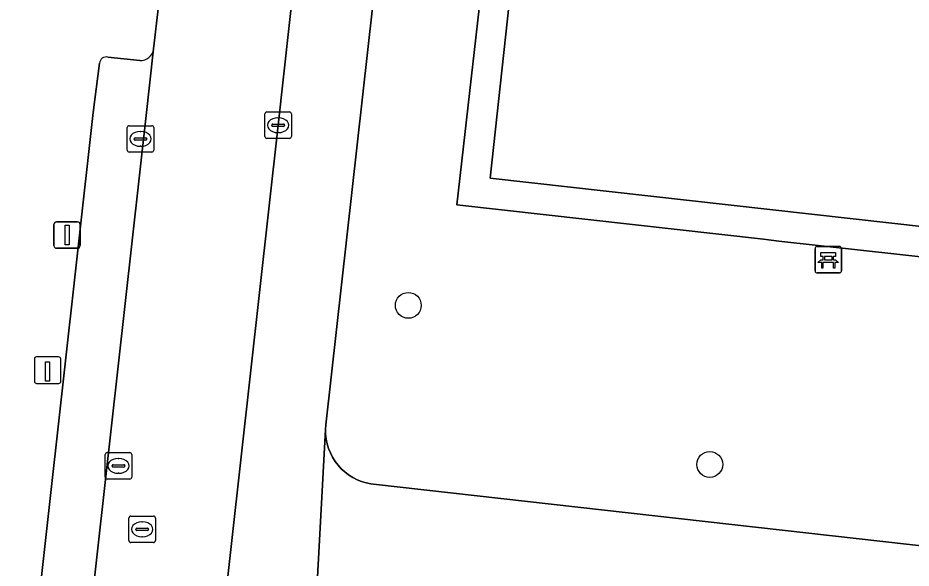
# Model space of a CAD drawing. Extents: x 161928 to 163071, y 386474 to 387428.
# Drawn here: x 162118.72 to 162152.49, y 387237.49 to 387258.29 of the extents above; entities that cross this region are included whole.
import ezdxf

# ---------------------------------------------------------------- set-up
doc = ezdxf.new("R2010")
doc.units = 0
for name, color, linetype in [('IMGEO_Bank', 7, 'Continuous'), ('IMGEO_Boom', 7, 'Continuous'), ('IMGEO_Erf', 7, 'Continuous'), ('IMGEO_Groenvoorziening', 7, 'Continuous'), ('IMGEO_Hek', 7, 'Continuous'), ('IMGEO_Kolk', 7, 'Continuous'), ('IMGEO_Laadpaal', 7, 'Continuous'), ('IMGEO_Lichtmast', 7, 'Continuous'), ('IMGEO_Parkeervlak_open', 7, 'Continuous'), ('IMGEO_Rijbaan_lokaal_open', 7, 'Continuous'), ('IMGEO_Rioolput', 7, 'Continuous'), ('IMGEO_Voetpad_open', 7, 'Continuous')]:
    doc.layers.add(name, color=color, linetype=linetype)

msp = doc.modelspace()

# ---------------------------------------------------------------- linework, layer by layer
at = {"layer": 'IMGEO_Bank'}
for p, q in [((162148.86, 387248.724), (162148.86, 387249.565)), ((162148.86, 387249.565), (162148.86, 387248.724)), ((162148.935, 387249.649), (162149.776, 387249.649)), ((162149.776, 387249.649), (162148.935, 387249.649)), ((162149.86, 387249.574), (162149.86, 387248.733)), ((162149.86, 387248.733), (162149.86, 387249.574)), ((162149.169, 387249.155), (162149.169, 387249.261)), ((162149.213, 387249.261), (162149.213, 387249.155)), ((162149.501, 387249.267), (162149.219, 387249.267)), ((162149.507, 387249.155), (162149.507, 387249.261)), ((162149.551, 387249.261), (162149.551, 387249.155)), ((162149.557, 387249.047), (162149.164, 387249.047)), ((162149.219, 387249.149), (162149.501, 387249.149)), ((162149.785, 387248.649), (162148.944, 387248.649)), ((162148.944, 387248.649), (162149.785, 387248.649))]:
    msp.add_line(p, q, dxfattribs=at)
for points in [[(162149.163, 387249.267), (162149.077, 387249.267), (162149.077, 387249.428), (162149.64, 387249.428), (162149.64, 387249.267), (162149.557, 387249.267)], [(162149.107, 387249.047), (162148.965, 387249.047), (162149.077, 387249.149), (162149.163, 387249.149)], [(162149.157, 387249.04), (162149.157, 387248.833), (162149.114, 387248.833), (162149.114, 387249.04)], [(162149.557, 387249.149), (162149.64, 387249.149), (162149.752, 387249.047), (162149.613, 387249.047)], [(162149.607, 387249.04), (162149.607, 387248.833), (162149.563, 387248.833), (162149.563, 387249.04)]]:
    msp.add_lwpolyline(points, dxfattribs=at)
for centre, radius, start, end in [((162148.938, 387249.571), 0.0779, 92.4484, 184.2845), ((162148.938, 387249.571), 0.0779, 92.4484, 184.2845), ((162149.782, 387249.571), 0.0779, 2.4484, 94.2845), ((162149.782, 387249.571), 0.0779, 2.4484, 94.2845), ((162149.162, 387249.26), 0.00671, 2.8957, 87.1043), ((162149.219, 387249.26), 0.00671, 92.8957, 177.1043), ((162149.501, 387249.26), 0.00671, 2.8957, 87.1043), ((162149.558, 387249.26), 0.00671, 92.8957, 177.1043), ((162149.107, 387249.04), 0.00671, 2.8957, 87.1043), ((162149.164, 387249.04), 0.00671, 92.8957, 177.1043), ((162149.162, 387249.156), 0.00671, 272.8957, 357.1043), ((162149.219, 387249.156), 0.00671, 182.8957, 267.1043), ((162149.501, 387249.156), 0.00671, 272.8957, 357.1043), ((162149.558, 387249.156), 0.00671, 182.8957, 267.1043), ((162149.556, 387249.04), 0.00671, 2.8957, 87.1043), ((162149.613, 387249.04), 0.00671, 92.8957, 177.1043), ((162148.938, 387248.727), 0.0779, 182.4484, 274.2845), ((162148.938, 387248.727), 0.0779, 182.4484, 274.2845), ((162149.782, 387248.727), 0.0779, 272.4484, 4.2845), ((162149.782, 387248.727), 0.0779, 272.4484, 4.2845)]:
    msp.add_arc(centre, radius, start, end, dxfattribs=at)
at = {"layer": 'IMGEO_Boom'}
for centre in [(162133.484, 387247.425), (162144.88, 387241.413)]:
    msp.add_circle(centre, 0.489, dxfattribs=at)
at = {"layer": 'IMGEO_Erf'}
msp.add_lwpolyline([(162175.44, 387262.736), (162174.401, 387262.855), (162175.435, 387272.308), (162139.196, 387276.348), (162139.036, 387274.876), (162138.171, 387266.911), (162137.13, 387267.043), (162136.529, 387261.876), (162137.61, 387261.75), (162136.576, 387252.23), (162172.795, 387248.181), (162173.318, 387252.96), (162173.835, 387257.683), (162174.88, 387257.57)], close=True, dxfattribs=at)
at = {"layer": 'IMGEO_Groenvoorziening'}
msp.add_lwpolyline([(162134.307, 387279.161), (162133.12, 387267.574), (162131.158, 387250), (162130.367, 387242.915), (162130.355, 387242.733), (162130.359, 387242.551), (162130.38, 387242.37), (162130.416, 387242.191), (162130.469, 387242.016), (162130.537, 387241.847), (162130.619, 387241.685), (162130.716, 387241.53), (162130.826, 387241.385), (162130.949, 387241.25), (162131.084, 387241.127), (162131.228, 387241.016), (162131.382, 387240.919), (162131.545, 387240.836), (162131.714, 387240.767), (162131.888, 387240.714), (162132.067, 387240.677), (162132.17, 387240.663), (162159.153, 387237.637), (162195.507, 387233.606)], dxfattribs=at)
msp.add_lwpolyline([(162178.221, 387249.826), (162177.956, 387241.785), (162174.53, 387238.963), (162165.249, 387239.73), (162162.149, 387240.689), (162160.709, 387241.937), (162153.252, 387242.621), (162153.673, 387249.171), (162147.497, 387249.857), (162146.914, 387249.923), (162135.318, 387251.229), (162136.529, 387261.876), (162137.13, 387267.043), (162138.045, 387275.51), (162138.277, 387277.661), (162176.653, 387273.35), (162175.44, 387262.736), (162174.88, 387257.57), (162174.757, 387256.438), (162178.453, 387256.862)], close=True, dxfattribs=at)
at = {"layer": 'IMGEO_Hek'}
msp.add_lwpolyline([(162173.318, 387252.96), (162172.795, 387248.181), (162136.576, 387252.23), (162137.61, 387261.75)], dxfattribs=at)
at = {"layer": 'IMGEO_Kolk'}
for p, q in [((162128.062, 387253.808), (162128.062, 387254.66)), ((162128.137, 387254.734), (162128.989, 387254.734)), ((162129.063, 387254.66), (162129.063, 387253.808)), ((162128.364, 387254.277), (162128.762, 387254.277)), ((162128.55, 387254.514), (162128.575, 387254.514)), ((162122.859, 387253.29), (162122.859, 387254.142)), ((162122.934, 387254.216), (162123.786, 387254.216)), ((162123.347, 387253.996), (162123.372, 387253.996)), ((162123.86, 387254.142), (162123.86, 387253.29)), ((162128.321, 387254.228), (162128.321, 387254.24)), ((162128.759, 387254.191), (162128.361, 387254.191)), ((162128.573, 387253.954), (162128.548, 387253.954)), ((162128.805, 387254.24), (162128.805, 387254.228)), ((162123.118, 387253.71), (162123.118, 387253.722)), ((162123.556, 387253.673), (162123.158, 387253.673)), ((162123.161, 387253.759), (162123.559, 387253.759)), ((162123.602, 387253.722), (162123.602, 387253.71)), ((162128.989, 387253.734), (162128.137, 387253.734)), ((162123.37, 387253.436), (162123.345, 387253.436)), ((162123.786, 387253.216), (162122.934, 387253.216))]:
    msp.add_line(p, q, dxfattribs=at)
for points in [[(162128.062, 387253.808), (162128.062, 387254.66)], [(162128.137, 387254.734), (162128.989, 387254.734)], [(162129.063, 387254.66), (162129.063, 387253.808)], [(162122.859, 387253.29), (162122.859, 387254.142)], [(162122.934, 387254.216), (162123.786, 387254.216)], [(162123.86, 387254.142), (162123.86, 387253.29)], [(162128.989, 387253.734), (162128.137, 387253.734)], [(162123.786, 387253.216), (162122.934, 387253.216)]]:
    msp.add_lwpolyline(points, dxfattribs=at)
for centre, radius, start, end in [((162128.139, 387254.658), 0.0765, 91.552, 178.448), ((162128.139, 387254.658), 0.0765, 91.552, 178.448), ((162128.987, 387254.658), 0.0765, 1.552, 88.448), ((162128.987, 387254.658), 0.0765, 1.552, 88.448), ((162128.361, 387254.237), 0.0403, 85.8775, 175.7526), ((162128.766, 387254.239), 0.0386, 1.7309, 96.639), ((162122.936, 387254.14), 0.0765, 91.552, 178.448), ((162122.936, 387254.14), 0.0765, 91.552, 178.448), ((162123.784, 387254.14), 0.0765, 1.552, 88.448), ((162123.784, 387254.14), 0.0765, 1.552, 88.448), ((162128.358, 387254.227), 0.0366, 178.938, 274.7102), ((162128.762, 387254.234), 0.043, 264.8664, 352.4533), ((162123.158, 387253.719), 0.0403, 85.8775, 175.7526), ((162123.155, 387253.709), 0.0366, 178.938, 274.7102), ((162123.559, 387253.716), 0.043, 264.8664, 352.4533), ((162123.563, 387253.721), 0.0386, 1.7309, 96.639), ((162128.139, 387253.81), 0.0765, 181.552, 268.448), ((162128.139, 387253.81), 0.0765, 181.552, 268.448), ((162128.987, 387253.81), 0.0765, 271.552, 358.448), ((162128.987, 387253.81), 0.0765, 271.552, 358.448), ((162122.936, 387253.292), 0.0765, 181.552, 268.448), ((162122.936, 387253.292), 0.0765, 181.552, 268.448), ((162123.784, 387253.292), 0.0765, 271.552, 358.448), ((162123.784, 387253.292), 0.0765, 271.552, 358.448)]:
    msp.add_arc(centre, radius, start, end, dxfattribs=at)
for centre, major_axis, ratio, start_param, end_param in [((162128.549, 387254.234), (-0.387, 0.002), 0.722429, 4.712389, 7.853982), ((162128.574, 387254.234), (-0.39, 0.002), 0.717154, 1.570796, 4.712389), ((162123.346, 387253.716), (-0.387, 0.002), 0.722429, 4.712389, 7.853982), ((162123.371, 387253.716), (-0.39, 0.002), 0.717154, 1.570796, 4.712389)]:
    msp.add_ellipse(centre, major_axis=major_axis, ratio=ratio, start_param=start_param, end_param=end_param, dxfattribs=at)
at = {"layer": 'IMGEO_Laadpaal'}
for p, q in [((162120.263, 387245.475), (162119.422, 387245.475)), ((162120.263, 387245.475), (162119.422, 387245.475)), ((162119.347, 387245.391), (162119.347, 387244.55)), ((162119.347, 387245.391), (162119.347, 387244.55)), ((162120.347, 387244.559), (162120.347, 387245.4)), ((162120.347, 387244.559), (162120.347, 387245.4)), ((162119.431, 387244.475), (162120.272, 387244.475)), ((162119.431, 387244.475), (162120.272, 387244.475))]:
    msp.add_line(p, q, dxfattribs=at)
msp.add_lwpolyline([(162119.762, 387245.288), (162119.922, 387245.288), (162119.922, 387244.555), (162119.762, 387244.555), (162119.762, 387245.288)], dxfattribs=at)
for centre, start, end in [((162119.425, 387245.397), 92.4484, 184.2845), ((162119.425, 387245.397), 92.4484, 184.2845), ((162120.269, 387245.397), 2.4484, 94.2845), ((162120.269, 387245.397), 2.4484, 94.2845), ((162119.425, 387244.553), 182.4484, 274.2845), ((162119.425, 387244.553), 182.4484, 274.2845), ((162120.269, 387244.553), 272.4484, 4.2845), ((162120.269, 387244.553), 272.4484, 4.2845)]:
    msp.add_arc(centre, 0.0779, start, end, dxfattribs=at)
at = {"layer": 'IMGEO_Lichtmast'}
for p, q in [((162120.187, 387250.582), (162120.977, 387250.582)), ((162120.977, 387250.582), (162120.187, 387250.582)), ((162120.087, 387249.682), (162120.087, 387250.482)), ((162120.087, 387250.482), (162120.087, 387249.682)), ((162121.077, 387250.482), (162121.077, 387249.682)), ((162121.077, 387249.682), (162121.077, 387250.482)), ((162120.977, 387249.582), (162120.187, 387249.582)), ((162120.187, 387249.582), (162120.977, 387249.582))]:
    msp.add_line(p, q, dxfattribs=at)
msp.add_lwpolyline([(162120.507, 387250.457), (162120.657, 387250.457), (162120.657, 387249.707), (162120.507, 387249.707), (162120.507, 387250.457)], dxfattribs=at)
for centre, start, end in [((162120.187, 387250.482), 90, 180), ((162120.187, 387250.482), 90, 180), ((162120.977, 387250.482), 0, 90), ((162120.977, 387250.482), 360, 90), ((162120.187, 387249.682), 180, 270), ((162120.187, 387249.682), 180, 270), ((162120.977, 387249.682), 270, 0), ((162120.977, 387249.682), 270, 0)]:
    msp.add_arc(centre, 0.1, start, end, dxfattribs=at)
at = {"layer": 'IMGEO_Parkeervlak_open'}
for points in [[(162123.558, 387254.485), (162123.853, 387257.116)], [(162123.329, 387256.681), (162122.127, 387256.809)], [(162121.808, 387256.578), (162121.574, 387254.719), (162115.182, 387197.475)], [(162117.072, 387196.521), (162123.558, 387254.485)]]:
    msp.add_lwpolyline(points, dxfattribs=at)
for centre, radius, start, end in [((162123.358, 387257.179), 0.499, 266.6778, 352.7179), ((162122.071, 387256.55), 0.265, 77.8283, 173.9912)]:
    msp.add_arc(centre, radius, start, end, dxfattribs=at)
at = {"layer": 'IMGEO_Rijbaan_lokaal_open'}
msp.add_lwpolyline([(162126.448, 387235.259), (162128.563, 387254.234), (162130.777, 387274.349), (162125.812, 387274.929), (162125.677, 387273.645), (162125.041, 387267.693), (162124.036, 387258.734), (162123.853, 387257.116), (162123.558, 387254.485), (162117.072, 387196.521), (162116.857, 387194.692), (162116.195, 387188.705), (162116.121, 387188.038), (162114.042, 387169.308), (162113.916, 387168.273), (162118.898, 387167.619), (162118.995, 387168.628), (162119.765, 387175.585)], close=True, dxfattribs=at)
at = {"layer": 'IMGEO_Rioolput'}
for p, q in [((162122.025, 387240.932), (162122.025, 387241.784)), ((162122.1, 387241.858), (162122.952, 387241.858)), ((162123.026, 387241.784), (162123.026, 387240.932)), ((162122.513, 387241.638), (162122.538, 387241.638)), ((162122.284, 387241.352), (162122.284, 387241.364)), ((162122.722, 387241.315), (162122.324, 387241.315)), ((162122.327, 387241.401), (162122.725, 387241.401)), ((162122.768, 387241.364), (162122.768, 387241.352)), ((162122.952, 387240.858), (162122.1, 387240.858)), ((162122.536, 387241.078), (162122.511, 387241.078)), ((162122.997, 387239.461), (162123.849, 387239.461)), ((162122.922, 387238.535), (162122.922, 387239.387)), ((162123.41, 387239.241), (162123.435, 387239.241)), ((162123.923, 387239.387), (162123.923, 387238.535)), ((162123.181, 387238.955), (162123.181, 387238.967)), ((162123.619, 387238.918), (162123.221, 387238.918)), ((162123.224, 387239.004), (162123.622, 387239.004)), ((162123.665, 387238.967), (162123.665, 387238.955)), ((162123.849, 387238.461), (162122.997, 387238.461)), ((162123.433, 387238.681), (162123.408, 387238.681))]:
    msp.add_line(p, q, dxfattribs=at)
for points in [[(162122.025, 387240.932), (162122.025, 387241.784)], [(162122.1, 387241.858), (162122.952, 387241.858)], [(162123.026, 387241.784), (162123.026, 387240.932)], [(162122.952, 387240.858), (162122.1, 387240.858)], [(162122.997, 387239.461), (162123.849, 387239.461)], [(162122.922, 387238.535), (162122.922, 387239.387)], [(162123.923, 387239.387), (162123.923, 387238.535)], [(162123.849, 387238.461), (162122.997, 387238.461)]]:
    msp.add_lwpolyline(points, dxfattribs=at)
for centre, radius, start, end in [((162122.102, 387241.782), 0.0765, 91.552, 178.448), ((162122.102, 387241.782), 0.0765, 91.552, 178.448), ((162122.95, 387241.782), 0.0765, 1.552, 88.448), ((162122.95, 387241.782), 0.0765, 1.552, 88.448), ((162122.324, 387241.361), 0.0403, 85.8775, 175.7526), ((162122.321, 387241.351), 0.0366, 178.938, 274.7102), ((162122.725, 387241.358), 0.043, 264.8664, 352.4533), ((162122.729, 387241.363), 0.0386, 1.7309, 96.639), ((162122.102, 387240.934), 0.0765, 181.552, 268.448), ((162122.102, 387240.934), 0.0765, 181.552, 268.448), ((162122.95, 387240.934), 0.0765, 271.552, 358.448), ((162122.95, 387240.934), 0.0765, 271.552, 358.448), ((162122.999, 387239.385), 0.0765, 91.552, 178.448), ((162122.999, 387239.385), 0.0765, 91.552, 178.448), ((162123.847, 387239.385), 0.0765, 1.552, 88.448), ((162123.847, 387239.385), 0.0765, 1.552, 88.448), ((162123.221, 387238.964), 0.0403, 85.8775, 175.7526), ((162123.218, 387238.954), 0.0366, 178.938, 274.7102), ((162123.622, 387238.961), 0.043, 264.8664, 352.4533), ((162123.626, 387238.966), 0.0386, 1.7309, 96.639), ((162122.999, 387238.537), 0.0765, 181.552, 268.448), ((162122.999, 387238.537), 0.0765, 181.552, 268.448), ((162123.847, 387238.537), 0.0765, 271.552, 358.448), ((162123.847, 387238.537), 0.0765, 271.552, 358.448)]:
    msp.add_arc(centre, radius, start, end, dxfattribs=at)
for centre, major_axis, ratio, start_param, end_param in [((162122.512, 387241.358), (-0.387, 0.002), 0.722429, 4.712389, 7.853982), ((162122.537, 387241.358), (-0.39, 0.002), 0.717154, 1.570796, 4.712389), ((162123.409, 387238.961), (-0.387, 0.002), 0.722429, 4.712389, 7.853982), ((162123.434, 387238.961), (-0.39, 0.002), 0.717154, 1.570796, 4.712389)]:
    msp.add_ellipse(centre, major_axis=major_axis, ratio=ratio, start_param=start_param, end_param=end_param, dxfattribs=at)
at = {"layer": 'IMGEO_Voetpad_open'}
for points in [[(162131.565, 387281.594), (162130.777, 387274.349), (162128.563, 387254.234), (162126.448, 387235.259)], [(162123.853, 387257.116), (162124.036, 387258.734), (162123.001, 387258.842), (162123.998, 387267.796), (162125.041, 387267.693), (162125.677, 387273.645), (162125.812, 387274.929), (162125.933, 387276.081)], [(162129.922, 387234.839), (162130.355, 387242.733), (162130.367, 387242.915), (162131.158, 387250), (162133.12, 387267.574)], [(162122.127, 387256.809), (162123.329, 387256.681)], [(162115.182, 387197.475), (162121.574, 387254.719), (162121.808, 387256.578)], [(162132.17, 387240.663), (162132.067, 387240.677), (162131.888, 387240.714), (162131.714, 387240.767), (162131.545, 387240.836), (162131.382, 387240.919), (162131.228, 387241.016), (162131.084, 387241.127), (162130.949, 387241.25), (162130.826, 387241.385), (162130.716, 387241.53), (162130.619, 387241.685), (162130.537, 387241.847), (162130.469, 387242.016), (162130.416, 387242.191), (162130.38, 387242.37), (162130.359, 387242.551), (162130.355, 387242.733), (162129.922, 387234.839)], [(162224.423, 387230.317), (162205.333, 387232.488), (162195.507, 387233.606), (162159.153, 387237.637), (162132.17, 387240.663)]]:
    msp.add_lwpolyline(points, dxfattribs=at)
msp.add_lwpolyline([(162147.497, 387249.857), (162153.673, 387249.171), (162173.729, 387246.942), (162174.312, 387252.325), (162174.757, 387256.438), (162174.88, 387257.57), (162173.835, 387257.683), (162173.318, 387252.96), (162172.795, 387248.181), (162136.576, 387252.23), (162137.61, 387261.75), (162136.529, 387261.876), (162135.318, 387251.229), (162146.914, 387249.923)], close=True, dxfattribs=at)
for centre, radius, start, end in [((162123.358, 387257.179), 0.499, 266.6778, 352.7179), ((162122.071, 387256.55), 0.265, 77.8283, 173.9912)]:
    msp.add_arc(centre, radius, start, end, dxfattribs=at)

doc.saveas('drawing.dxf')
